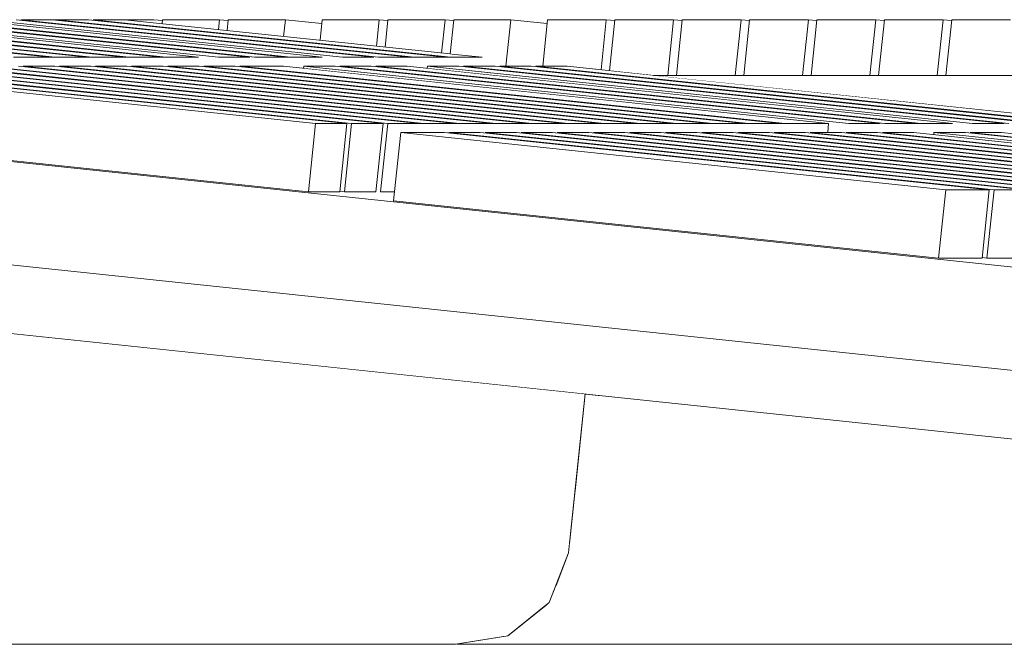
# Model space of a CAD drawing. Header units: millimetres. Extents: x -30280 to 309309, y -17460 to 4378.
# Tile 394 of 656: x 126096 to 126124, y -10686 to -10668. Entities that reach past the tile are written whole.
import ezdxf

# ---------------------------------------------------------------- set-up
doc = ezdxf.new("R2010")
doc.units = ezdxf.units.MM
doc.header["$MEASUREMENT"] = 0
doc.linetypes.add('Wipeout_Contour', pattern=[1000, 0, -1000])
doc.layers.add('P1_PLANTA PRIMERA_3_Nuevo_09_EI_Mobiliari general', color=7, linetype='Continuous')
doc.layers.add('P1_PLANTA PRIMERA_3_Nuevo_09_EI_Mobiliari general_Pluma_Nº__1', color=7, linetype='Continuous', lineweight=5)

msp = doc.modelspace()

# ---------------------------------------------------------------- linework, layer by layer
at = {"layer": 'P1_PLANTA PRIMERA_3_Nuevo_09_EI_Mobiliari general_Pluma_Nº__1', "color": 7, "linetype": 'Continuous', "lineweight": 5}
for p, q in [((126096.679, -10668.635), (126086.256, -10667.538)), ((126086.394, -10667.538), (126096.818, -10668.635)), ((126097.758, -10668.635), (126087.334, -10667.538)), ((126087.472, -10667.538), (126097.896, -10668.635)), ((126098.836, -10668.635), (126088.412, -10667.538)), ((126088.55, -10667.538), (126098.974, -10668.635)), ((126099.914, -10668.635), (126089.49, -10667.538)), ((126089.628, -10667.538), (126100.052, -10668.635)), ((126100.992, -10668.635), (126090.569, -10667.538)), ((126091.157, -10667.538), (126101.58, -10668.635)), ((126102.495, -10668.635), (126092.072, -10667.538)), ((126092.21, -10667.538), (126102.634, -10668.635)), ((126103.548, -10668.635), (126093.124, -10667.538)), ((126093.263, -10667.538), (126103.686, -10668.635)), ((126104.601, -10668.635), (126094.177, -10667.538)), ((126094.766, -10667.538), (126105.189, -10668.635)), ((126106.104, -10668.635), (126095.681, -10667.538)), ((126096.733, -10667.538), (126095.819, -10667.538)), ((126095.819, -10667.538), (126106.242, -10668.635)), ((126096.733, -10667.538), (126096.871, -10667.538)), ((126107.157, -10668.635), (126096.733, -10667.538)), ((126097.786, -10667.538), (126096.871, -10667.538)), ((126096.871, -10667.538), (126107.295, -10668.635)), ((126098.839, -10667.538), (126097.924, -10667.538)), ((126098.839, -10667.538), (126099.694, -10667.538)), ((126099.694, -10667.538), (126099.943, -10667.564)), ((126099.943, -10667.564), (126099.694, -10667.538)), ((126099.934, -10667.653), (126099.946, -10667.538)), ((126099.946, -10667.538), (126101.612, -10667.538)), ((126101.581, -10667.826), (126101.611, -10667.538)), ((126101.612, -10667.538), (126101.86, -10667.564)), ((126101.83, -10667.852), (126101.863, -10667.538)), ((126101.863, -10667.538), (126103.529, -10667.538)), ((126103.477, -10668.026), (126103.529, -10667.538)), ((126103.529, -10667.538), (126104.588, -10667.65)), ((126104.538, -10668.137), (126104.6, -10667.538)), ((126104.6, -10667.538), (126106.266, -10667.538)), ((126106.185, -10668.311), (126106.266, -10667.538)), ((126106.266, -10667.538), (126106.515, -10667.564)), ((126106.434, -10668.337), (126106.517, -10667.538)), ((126106.518, -10667.538), (126108.183, -10667.538)), ((126108.081, -10668.51), (126108.183, -10667.538)), ((126095.601, -10668.635), (126096.679, -10668.635)), ((126095.74, -10668.635), (126096.679, -10668.635)), ((126096.679, -10668.635), (126097.758, -10668.635)), ((126096.818, -10668.635), (126096.818, -10668.635)), ((126096.818, -10668.635), (126097.758, -10668.635)), ((126097.758, -10668.635), (126098.836, -10668.635)), ((126097.896, -10668.635), (126097.896, -10668.635)), ((126097.896, -10668.635), (126098.836, -10668.635)), ((126098.836, -10668.635), (126099.914, -10668.635)), ((126098.974, -10668.635), (126098.974, -10668.635)), ((126098.974, -10668.635), (126099.914, -10668.635)), ((126099.914, -10668.635), (126100.992, -10668.635)), ((126100.052, -10668.635), (126100.052, -10668.635)), ((126100.052, -10668.635), (126100.992, -10668.635)), ((126101.58, -10668.635), (126101.581, -10668.635)), ((126101.581, -10668.635), (126102.495, -10668.635)), ((126101.581, -10668.635), (126102.495, -10668.635)), ((126102.634, -10668.635), (126103.548, -10668.635)), ((126102.634, -10668.635), (126102.634, -10668.635)), ((126102.634, -10668.635), (126103.548, -10668.635)), ((126103.548, -10668.635), (126104.601, -10668.635)), ((126103.686, -10668.635), (126103.686, -10668.635)), ((126103.686, -10668.635), (126104.601, -10668.635)), ((126105.189, -10668.635), (126105.19, -10668.635)), ((126105.19, -10668.635), (126106.104, -10668.635)), ((126105.19, -10668.635), (126106.104, -10668.635)), ((126106.242, -10668.635), (126107.157, -10668.635)), ((126106.242, -10668.635), (126106.242, -10668.635)), ((126106.242, -10668.635), (126107.157, -10668.635)), ((126107.295, -10668.635), (126107.295, -10668.635))]:
    msp.add_line(p, q, dxfattribs=at)

# ---------------------------------------------------------------- wipeouts: each hides what was drawn before it
at = {"color": 254, "linetype": 'Wipeout_Contour', "lineweight": 0, "ltscale": 506238.392157}
msp.add_wipeout([(126108.33, -10668.537), (126109.639, -10668.896), (126110.1, -10667.538), (126108.435, -10667.538)], dxfattribs=at).dxf.layer = 'P1_PLANTA PRIMERA_3_Nuevo_09_EI_Mobiliari general'
at = {"color": 254, "linetype": 'Wipeout_Contour', "lineweight": 0, "ltscale": 759472.466284}
msp.add_wipeout([(126114.263, -10669.161), (126127.633, -10670.569), (126129.063, -10670.83), (126130.116, -10670.83), (126134.514, -10671.293), (126134.737, -10669.161)], dxfattribs=at).dxf.layer = 'P1_PLANTA PRIMERA_3_Nuevo_09_EI_Mobiliari general'
at = {"color": 254, "linetype": 'Wipeout_Contour', "lineweight": 0, "ltscale": 632872.974673}
msp.add_wipeout([(126110.017, -10685.509), (126108.503, -10685.749), (126147.196, -10685.751), (126136.312, -10684.602), (126111.135, -10684.602)], dxfattribs=at).dxf.layer = 'P1_PLANTA PRIMERA_3_Nuevo_09_EI_Mobiliari general'

# ---------------------------------------------------------------- next in the draw order: linework, layer by layer
at = {"layer": 'P1_PLANTA PRIMERA_3_Nuevo_09_EI_Mobiliari general_Pluma_Nº__1', "color": 7, "linetype": 'Continuous', "lineweight": 5}
for p, q in [((126108.21, -10668.635), (126097.786, -10667.538)), ((126097.924, -10667.538), (126108.348, -10668.635)), ((126109.263, -10668.635), (126098.839, -10667.538)), ((126108.183, -10667.538), (126108.432, -10667.564)), ((126108.33, -10668.536), (126108.435, -10667.538)), ((126107.157, -10668.635), (126108.21, -10668.635)), ((126107.295, -10668.635), (126108.21, -10668.635)), ((126108.21, -10668.635), (126109.263, -10668.635)), ((126108.348, -10668.635), (126108.348, -10668.635)), ((126108.348, -10668.635), (126109.263, -10668.635))]:
    msp.add_line(p, q, dxfattribs=at)

# ---------------------------------------------------------------- next in the draw order: wipeouts: each hides what was drawn before it
at = {"color": 254, "linetype": 'Wipeout_Contour', "lineweight": 0, "ltscale": 506296.463967}
msp.add_wipeout([(126122.951, -10667.538), (126122.781, -10669.161), (126124.492, -10669.161), (126124.662, -10667.538)], dxfattribs=at).dxf.layer = 'P1_PLANTA PRIMERA_3_Nuevo_09_EI_Mobiliari general'
at = {"color": 254, "linetype": 'Wipeout_Contour', "lineweight": 0, "ltscale": 506300.742286}
msp.add_wipeout([(126111.135, -10684.602), (126136.312, -10684.602), (126134.87, -10684.045), (126111.408, -10684.045)], dxfattribs=at).dxf.layer = 'P1_PLANTA PRIMERA_3_Nuevo_09_EI_Mobiliari general'

# ---------------------------------------------------------------- next in the draw order: linework, layer by layer
at = {"layer": 'P1_PLANTA PRIMERA_3_Nuevo_09_EI_Mobiliari general_Pluma_Nº__1', "color": 7, "linetype": 'Continuous', "lineweight": 5}
msp.add_line((126122.95, -10667.538), (126124.662, -10667.538), dxfattribs=at)

# ---------------------------------------------------------------- next in the draw order: wipeouts: each hides what was drawn before it
at = {"color": 254, "linetype": 'Wipeout_Contour', "lineweight": 0, "ltscale": 506288.639114}
msp.add_wipeout([(126120.818, -10669.161), (126122.529, -10669.161), (126122.699, -10667.538), (126120.988, -10667.538)], dxfattribs=at).dxf.layer = 'P1_PLANTA PRIMERA_3_Nuevo_09_EI_Mobiliari general'
at = {"color": 254, "linetype": 'Wipeout_Contour', "lineweight": 0, "ltscale": 506298.682358}
msp.add_wipeout([(126111.408, -10684.045), (126134.87, -10684.045), (126133.897, -10682.838), (126111.803, -10682.838)], dxfattribs=at).dxf.layer = 'P1_PLANTA PRIMERA_3_Nuevo_09_EI_Mobiliari general'

# ---------------------------------------------------------------- next in the draw order: linework, layer by layer
at = {"layer": 'P1_PLANTA PRIMERA_3_Nuevo_09_EI_Mobiliari general_Pluma_Nº__1', "color": 7, "linetype": 'Continuous', "lineweight": 5}
for p, q in [((126120.987, -10667.538), (126122.699, -10667.538)), ((126122.699, -10667.538), (126122.948, -10667.564))]:
    msp.add_line(p, q, dxfattribs=at)

# ---------------------------------------------------------------- next in the draw order: wipeouts: each hides what was drawn before it
at = {"color": 254, "linetype": 'Wipeout_Contour', "lineweight": 0, "ltscale": 506280.814262}
msp.add_wipeout([(126118.855, -10669.161), (126120.566, -10669.161), (126120.736, -10667.538), (126119.024, -10667.538)], dxfattribs=at).dxf.layer = 'P1_PLANTA PRIMERA_3_Nuevo_09_EI_Mobiliari general'
at = {"color": 254, "linetype": 'Wipeout_Contour', "lineweight": 0, "ltscale": 506297.543033}
msp.add_wipeout([(126111.964, -10681.304), (126111.803, -10682.838), (126133.897, -10682.838), (126133.656, -10681.304)], dxfattribs=at).dxf.layer = 'P1_PLANTA PRIMERA_3_Nuevo_09_EI_Mobiliari general'

# ---------------------------------------------------------------- next in the draw order: linework, layer by layer
at = {"layer": 'P1_PLANTA PRIMERA_3_Nuevo_09_EI_Mobiliari general_Pluma_Nº__1', "color": 7, "linetype": 'Continuous', "lineweight": 5}
for p, q in [((126119.024, -10667.538), (126120.736, -10667.538)), ((126120.736, -10667.538), (126120.985, -10667.564))]:
    msp.add_line(p, q, dxfattribs=at)

# ---------------------------------------------------------------- next in the draw order: wipeouts: each hides what was drawn before it
at = {"color": 254, "linetype": 'Wipeout_Contour', "lineweight": 0, "ltscale": 506272.98941}
msp.add_wipeout([(126116.891, -10669.161), (126118.603, -10669.161), (126118.773, -10667.538), (126117.061, -10667.538)], dxfattribs=at).dxf.layer = 'P1_PLANTA PRIMERA_3_Nuevo_09_EI_Mobiliari general'
at = {"color": 254, "linetype": 'Wipeout_Contour', "lineweight": 0, "ltscale": 379712.677156}
msp.add_wipeout([(126112.263, -10678.452), (126111.964, -10681.304), (126133.656, -10681.304)], dxfattribs=at).dxf.layer = 'P1_PLANTA PRIMERA_3_Nuevo_09_EI_Mobiliari general'

# ---------------------------------------------------------------- next in the draw order: linework, layer by layer
at = {"layer": 'P1_PLANTA PRIMERA_3_Nuevo_09_EI_Mobiliari general_Pluma_Nº__1', "color": 7, "linetype": 'Continuous', "lineweight": 5}
for p, q in [((126117.061, -10667.538), (126118.772, -10667.538)), ((126118.772, -10667.538), (126119.022, -10667.564))]:
    msp.add_line(p, q, dxfattribs=at)

# ---------------------------------------------------------------- next in the draw order: wipeouts: each hides what was drawn before it
at = {"color": 254, "linetype": 'Wipeout_Contour', "lineweight": 0, "ltscale": 506265.16456}
msp.add_wipeout([(126114.928, -10669.161), (126116.64, -10669.161), (126116.809, -10667.538), (126115.098, -10667.538)], dxfattribs=at).dxf.layer = 'P1_PLANTA PRIMERA_3_Nuevo_09_EI_Mobiliari general'
at = {"color": 254, "linetype": 'Wipeout_Contour', "lineweight": 0, "ltscale": 506211.756678}
msp.add_wipeout([(126091.26, -10676.241), (126090.542, -10683.081), (126111.778, -10683.081), (126112.263, -10678.452)], dxfattribs=at).dxf.layer = 'P1_PLANTA PRIMERA_3_Nuevo_09_EI_Mobiliari general'

# ---------------------------------------------------------------- next in the draw order: linework, layer by layer
at = {"layer": 'P1_PLANTA PRIMERA_3_Nuevo_09_EI_Mobiliari general_Pluma_Nº__1', "color": 7, "linetype": 'Continuous', "lineweight": 5}
for p, q in [((126115.098, -10667.538), (126116.809, -10667.538)), ((126116.809, -10667.538), (126117.058, -10667.564))]:
    msp.add_line(p, q, dxfattribs=at)

# ---------------------------------------------------------------- next in the draw order: wipeouts: each hides what was drawn before it
at = {"color": 254, "linetype": 'Wipeout_Contour', "lineweight": 0, "ltscale": 506257.151411}
msp.add_wipeout([(126112.979, -10669.026), (126114.263, -10669.161), (126114.846, -10667.538), (126113.135, -10667.538)], dxfattribs=at).dxf.layer = 'P1_PLANTA PRIMERA_3_Nuevo_09_EI_Mobiliari general'
at = {"color": 254, "linetype": 'Wipeout_Contour', "lineweight": 0, "ltscale": 506210.64605}
msp.add_wipeout([(126090.542, -10683.081), (126089.986, -10684.531), (126111.222, -10684.531), (126111.778, -10683.081)], dxfattribs=at).dxf.layer = 'P1_PLANTA PRIMERA_3_Nuevo_09_EI_Mobiliari general'

# ---------------------------------------------------------------- next in the draw order: linework, layer by layer
at = {"layer": 'P1_PLANTA PRIMERA_3_Nuevo_09_EI_Mobiliari general_Pluma_Nº__1', "color": 7, "linetype": 'Continuous', "lineweight": 5}
for p, q in [((126113.135, -10667.538), (126114.846, -10667.538)), ((126114.846, -10667.538), (126115.095, -10667.564))]:
    msp.add_line(p, q, dxfattribs=at)

# ---------------------------------------------------------------- next in the draw order: wipeouts: each hides what was drawn before it
at = {"color": 254, "linetype": 'Wipeout_Contour', "lineweight": 0, "ltscale": 506249.523196}
msp.add_wipeout([(126111.03, -10668.896), (126112.73, -10669), (126112.883, -10667.538), (126111.172, -10667.538)], dxfattribs=at).dxf.layer = 'P1_PLANTA PRIMERA_3_Nuevo_09_EI_Mobiliari general'
at = {"color": 254, "linetype": 'Wipeout_Contour', "lineweight": 0, "ltscale": 506207.54712}
msp.add_wipeout([(126089.986, -10684.531), (126088.781, -10685.509), (126110.017, -10685.509), (126111.222, -10684.531)], dxfattribs=at).dxf.layer = 'P1_PLANTA PRIMERA_3_Nuevo_09_EI_Mobiliari general'

# ---------------------------------------------------------------- next in the draw order: linework, layer by layer
at = {"layer": 'P1_PLANTA PRIMERA_3_Nuevo_09_EI_Mobiliari general_Pluma_Nº__1', "color": 7, "linetype": 'Continuous', "lineweight": 5}
msp.add_line((126112.883, -10667.538), (126113.132, -10667.564), dxfattribs=at)

# ---------------------------------------------------------------- next in the draw order: wipeouts: each hides what was drawn before it
at = {"color": 254, "linetype": 'Wipeout_Contour', "lineweight": 0, "ltscale": 506243.973864}
msp.add_wipeout([(126109.958, -10668.896), (126111.03, -10668.896), (126111.16, -10667.65), (126110.1, -10667.538)], dxfattribs=at).dxf.layer = 'P1_PLANTA PRIMERA_3_Nuevo_09_EI_Mobiliari general'
at = {"color": 254, "linetype": 'Wipeout_Contour', "lineweight": 0, "ltscale": 506202.29983}
msp.add_wipeout([(126087.25, -10685.751), (126108.485, -10685.751), (126110.017, -10685.509), (126088.781, -10685.509)], dxfattribs=at).dxf.layer = 'P1_PLANTA PRIMERA_3_Nuevo_09_EI_Mobiliari general'

# ---------------------------------------------------------------- next in the draw order: linework, layer by layer
at = {"layer": 'P1_PLANTA PRIMERA_3_Nuevo_09_EI_Mobiliari general_Pluma_Nº__1', "color": 7, "linetype": 'Continuous', "lineweight": 5}
for p, q in [((126108.435, -10667.538), (126110.1, -10667.538)), ((126110.1, -10667.538), (126111.16, -10667.65)), ((126111.172, -10667.538), (126112.883, -10667.538)), ((126087.25, -10685.752), (126108.486, -10685.752)), ((126147.196, -10685.752), (126108.529, -10685.752))]:
    msp.add_line(p, q, dxfattribs=at)

# ---------------------------------------------------------------- next in the draw order: wipeouts: each hides what was drawn before it
at = {"color": 254, "linetype": 'Wipeout_Contour', "lineweight": 0, "ltscale": 506316.940324}
msp.add_wipeout([(126076.417, -10672.679), (126076.209, -10674.656), (126179.481, -10685.527), (126179.689, -10683.55)], dxfattribs=at).dxf.layer = 'P1_PLANTA PRIMERA_3_Nuevo_09_EI_Mobiliari general'

# ---------------------------------------------------------------- next in the draw order: linework, layer by layer
at = {"layer": 'P1_PLANTA PRIMERA_3_Nuevo_09_EI_Mobiliari general_Pluma_Nº__1', "color": 7, "linetype": 'Continuous', "lineweight": 5}
for p, q in [((126111.222, -10684.531), (126110.017, -10685.508)), ((126110.017, -10685.508), (126108.486, -10685.752))]:
    msp.add_line(p, q, dxfattribs=at)

# ---------------------------------------------------------------- next in the draw order: wipeouts: each hides what was drawn before it
at = {"color": 254, "linetype": 'Wipeout_Contour', "lineweight": 0, "ltscale": 506316.700996}
msp.add_wipeout([(126076.307, -10672.667), (126179.579, -10683.538), (126179.892, -10680.555), (126076.62, -10669.684)], dxfattribs=at).dxf.layer = 'P1_PLANTA PRIMERA_3_Nuevo_09_EI_Mobiliari general'

# ---------------------------------------------------------------- next in the draw order: linework, layer by layer
at = {"layer": 'P1_PLANTA PRIMERA_3_Nuevo_09_EI_Mobiliari general_Pluma_Nº__1', "color": 7, "linetype": 'Continuous', "lineweight": 5}
msp.add_line((126111.778, -10683.082), (126111.222, -10684.531), dxfattribs=at)

# ---------------------------------------------------------------- next in the draw order: wipeouts: each hides what was drawn before it
at = {"color": 254, "linetype": 'Wipeout_Contour', "lineweight": 0, "ltscale": 4684362.184329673}
msp.add_wipeout([(126071.932, -10669.161), (126074.175, -10669.422), (126076.62, -10669.684), (126179.892, -10680.555), (126182.412, -10680.816), (126184.33, -10681.007), (126208.36, -10681.077), (126206.117, -10680.816), (126203.672, -10680.555), (126202.481, -10680.555), (126201.428, -10680.555), (126199.322, -10680.555), (126197.819, -10680.555), (126196.766, -10680.555), (126195.713, -10680.555), (126193.686, -10680.555), (126192.384, -10680.555), (126190.807, -10680.555), (126184.49, -10680.555), (126182.913, -10680.555), (126181.746, -10680.555), (126180.169, -10680.555), (126161.792, -10678.62), (126160.472, -10678.359), (126159.309, -10678.359), (126143.421, -10676.687), (126140.939, -10676.425), (126125.051, -10674.753), (126123.976, -10674.491), (126122.568, -10674.491), (126106.68, -10672.819), (126105.251, -10672.558), (126104.198, -10672.558), (126088.31, -10670.885), (126086.906, -10670.624), (126085.827, -10670.624), (126075.404, -10669.527)], dxfattribs=at).dxf.layer = 'P1_PLANTA PRIMERA_3_Nuevo_09_EI_Mobiliari general'

# ---------------------------------------------------------------- next in the draw order: linework, layer by layer
at = {"layer": 'P1_PLANTA PRIMERA_3_Nuevo_09_EI_Mobiliari general_Pluma_Nº__1', "color": 7, "linetype": 'Continuous', "lineweight": 5}
for p, q in [((126123.56, -10670.569), (126124.475, -10670.569)), ((126123.56, -10670.569), (126123.56, -10670.569)), ((126123.56, -10670.569), (126124.475, -10670.569)), ((126140.289, -10672.502), (126124.401, -10670.83)), ((126105.114, -10672.543), (126105.251, -10672.558)), ((126105.251, -10672.558), (126106.165, -10672.558)), ((126076.209, -10674.656), (126179.481, -10685.527)), ((126112.264, -10678.451), (126111.778, -10683.082))]:
    msp.add_line(p, q, dxfattribs=at)

# ---------------------------------------------------------------- next in the draw order: wipeouts: each hides what was drawn before it
at = {"color": 254, "linetype": 'Wipeout_Contour', "lineweight": 0, "ltscale": 506188.202224}
msp.add_wipeout([(126088.31, -10670.885), (126104.198, -10672.558), (126104.407, -10670.569), (126088.519, -10668.896)], dxfattribs=at).dxf.layer = 'P1_PLANTA PRIMERA_3_Nuevo_09_EI_Mobiliari general'
at = {"color": 254, "linetype": 'Wipeout_Contour', "lineweight": 0, "ltscale": 506264.683986}
msp.add_wipeout([(126122.777, -10672.502), (126124.046, -10672.502), (126108.158, -10670.83), (126106.889, -10670.83)], dxfattribs=at).dxf.layer = 'P1_PLANTA PRIMERA_3_Nuevo_09_EI_Mobiliari general'

# ---------------------------------------------------------------- next in the draw order: linework, layer by layer
at = {"layer": 'P1_PLANTA PRIMERA_3_Nuevo_09_EI_Mobiliari general_Pluma_Nº__1', "color": 7, "linetype": 'Continuous', "lineweight": 5}
for p, q in [((126096.804, -10668.896), (126095.889, -10668.896)), ((126097.856, -10668.896), (126096.941, -10668.896)), ((126098.909, -10668.896), (126097.994, -10668.896)), ((126099.962, -10668.896), (126099.047, -10668.896)), ((126101.015, -10668.896), (126100.1, -10668.896)), ((126124.401, -10670.83), (126123.487, -10670.83)), ((126088.31, -10670.885), (126104.198, -10672.558)), ((126104.198, -10672.558), (126105.113, -10672.558))]:
    msp.add_line(p, q, dxfattribs=at)

# ---------------------------------------------------------------- next in the draw order: wipeouts: each hides what was drawn before it
at = {"color": 254, "linetype": 'Wipeout_Contour', "lineweight": 0, "ltscale": 506245.364559}
msp.add_wipeout([(126118.094, -10670.569), (126119.363, -10670.569), (126103.475, -10668.896), (126102.206, -10668.896)], dxfattribs=at).dxf.layer = 'P1_PLANTA PRIMERA_3_Nuevo_09_EI_Mobiliari general'
at = {"color": 254, "linetype": 'Wipeout_Contour', "lineweight": 0, "ltscale": 506296.548333}
msp.add_wipeout([(126122.568, -10674.491), (126123.837, -10674.491), (126124.046, -10672.502), (126122.777, -10672.502)], dxfattribs=at).dxf.layer = 'P1_PLANTA PRIMERA_3_Nuevo_09_EI_Mobiliari general'

# ---------------------------------------------------------------- next in the draw order: linework, layer by layer
at = {"layer": 'P1_PLANTA PRIMERA_3_Nuevo_09_EI_Mobiliari general_Pluma_Nº__1', "color": 7, "linetype": 'Continuous', "lineweight": 5}
for p, q in [((126102.067, -10668.896), (126101.153, -10668.896)), ((126103.474, -10668.896), (126102.205, -10668.896)), ((126139.236, -10672.502), (126123.348, -10670.83)), ((126123.487, -10670.83), (126139.374, -10672.502)), ((126123.837, -10674.491), (126124.046, -10672.502)), ((126123.975, -10674.491), (126124.184, -10672.502)), ((126124.184, -10672.502), (126125.099, -10672.502)), ((126123.839, -10674.477), (126123.976, -10674.491)), ((126123.976, -10674.491), (126124.89, -10674.491))]:
    msp.add_line(p, q, dxfattribs=at)

# ---------------------------------------------------------------- next in the draw order: wipeouts: each hides what was drawn before it
at = {"color": 254, "linetype": 'Wipeout_Contour', "lineweight": 0, "ltscale": 379690.352207}
msp.add_wipeout([(126107.666, -10668.957), (126122.971, -10670.569), (126107.672, -10668.896)], dxfattribs=at).dxf.layer = 'P1_PLANTA PRIMERA_3_Nuevo_09_EI_Mobiliari general'
at = {"color": 254, "linetype": 'Wipeout_Contour', "lineweight": 0, "ltscale": 506262.074765}
msp.add_wipeout([(126106.68, -10672.819), (126122.568, -10674.491), (126122.777, -10672.502), (126106.889, -10670.83)], dxfattribs=at).dxf.layer = 'P1_PLANTA PRIMERA_3_Nuevo_09_EI_Mobiliari general'

# ---------------------------------------------------------------- next in the draw order: linework, layer by layer
at = {"layer": 'P1_PLANTA PRIMERA_3_Nuevo_09_EI_Mobiliari general_Pluma_Nº__1', "color": 7, "linetype": 'Continuous', "lineweight": 5}
for p, q in [((126120.566, -10669.161), (126120.736, -10667.538)), ((126120.818, -10669.161), (126120.987, -10667.538)), ((126122.529, -10669.161), (126122.699, -10667.538)), ((126122.781, -10669.161), (126122.95, -10667.538)), ((126119.951, -10670.569), (126120.866, -10670.569)), ((126119.951, -10670.569), (126119.951, -10670.569)), ((126119.951, -10670.569), (126120.866, -10670.569)), ((126121.004, -10670.569), (126121.919, -10670.569)), ((126121.004, -10670.569), (126121.004, -10670.569)), ((126121.004, -10670.569), (126121.919, -10670.569)), ((126121.919, -10670.569), (126122.971, -10670.569)), ((126122.057, -10670.569), (126122.057, -10670.569)), ((126122.057, -10670.569), (126122.971, -10670.569)), ((126106.681, -10672.819), (126106.889, -10670.83)), ((126108.158, -10670.83), (126106.889, -10670.83)), ((126106.889, -10670.83), (126122.777, -10672.502)), ((126124.046, -10672.502), (126108.158, -10670.83)), ((126109.211, -10670.83), (126108.296, -10670.83)), ((126108.296, -10670.83), (126124.184, -10672.502)), ((126125.099, -10672.502), (126109.211, -10670.83)), ((126110.264, -10670.83), (126109.349, -10670.83)), ((126109.349, -10670.83), (126125.237, -10672.502)), ((126126.152, -10672.502), (126110.264, -10670.83)), ((126111.316, -10670.83), (126110.402, -10670.83)), ((126110.402, -10670.83), (126126.29, -10672.502)), ((126127.205, -10672.502), (126111.316, -10670.83)), ((126112.37, -10670.83), (126111.455, -10670.83)), ((126111.455, -10670.83), (126127.343, -10672.502)), ((126128.257, -10672.502), (126112.37, -10670.83)), ((126113.422, -10670.83), (126112.508, -10670.83)), ((126112.508, -10670.83), (126128.395, -10672.502)), ((126129.31, -10672.502), (126113.422, -10670.83)), ((126114.475, -10670.83), (126113.561, -10670.83)), ((126113.561, -10670.83), (126129.449, -10672.502)), ((126130.363, -10672.502), (126114.475, -10670.83)), ((126115.528, -10670.83), (126114.613, -10670.83)), ((126114.613, -10670.83), (126130.502, -10672.502)), ((126131.416, -10672.502), (126115.528, -10670.83)), ((126116.581, -10670.83), (126115.666, -10670.83)), ((126115.666, -10670.83), (126131.554, -10672.502)), ((126132.469, -10672.502), (126116.581, -10670.83)), ((126117.634, -10670.83), (126116.719, -10670.83)), ((126116.719, -10670.83), (126132.607, -10672.502)), ((126133.522, -10672.502), (126117.634, -10670.83)), ((126118.686, -10670.83), (126117.772, -10670.83)), ((126117.772, -10670.83), (126133.66, -10672.502)), ((126134.575, -10672.502), (126118.686, -10670.83)), ((126119.74, -10670.83), (126118.825, -10670.83)), ((126118.825, -10670.83), (126134.713, -10672.502)), ((126135.627, -10672.502), (126119.74, -10670.83)), ((126120.792, -10670.83), (126119.878, -10670.83)), ((126119.878, -10670.83), (126135.765, -10672.502)), ((126136.68, -10672.502), (126120.792, -10670.83)), ((126121.845, -10670.83), (126120.93, -10670.83)), ((126120.93, -10670.83), (126136.819, -10672.502)), ((126156.104, -10674.436), (126121.845, -10670.83)), ((126122.427, -10670.891), (126122.434, -10670.83)), ((126123.348, -10670.83), (126122.434, -10670.83)), ((126122.434, -10670.83), (126138.322, -10672.502)), ((126106.304, -10672.558), (126106.708, -10672.558)), ((126106.708, -10672.558), (126106.304, -10672.558)), ((126122.568, -10674.491), (126122.777, -10672.502)), ((126122.777, -10672.502), (126124.046, -10672.502)), ((126076.308, -10672.667), (126179.579, -10683.538)), ((126106.681, -10672.819), (126122.568, -10674.491)), ((126122.568, -10674.491), (126123.837, -10674.491))]:
    msp.add_line(p, q, dxfattribs=at)

# ---------------------------------------------------------------- next in the draw order: wipeouts: each hides what was drawn before it
at = {"color": 254, "linetype": 'Wipeout_Contour', "lineweight": 0, "ltscale": 379679.564171}
msp.add_wipeout([(126104.057, -10668.957), (126119.363, -10670.569), (126104.063, -10668.896)], dxfattribs=at).dxf.layer = 'P1_PLANTA PRIMERA_3_Nuevo_09_EI_Mobiliari general'

# ---------------------------------------------------------------- next in the draw order: linework, layer by layer
at = {"layer": 'P1_PLANTA PRIMERA_3_Nuevo_09_EI_Mobiliari general_Pluma_Nº__1', "color": 7, "linetype": 'Continuous', "lineweight": 5}
for p, q in [((126109.958, -10668.896), (126110.1, -10667.538)), ((126111.029, -10668.896), (126111.172, -10667.538)), ((126112.73, -10669), (126112.883, -10667.538)), ((126112.979, -10669.026), (126113.135, -10667.538)), ((126114.676, -10669.161), (126114.846, -10667.538)), ((126114.928, -10669.161), (126115.098, -10667.538)), ((126116.64, -10669.161), (126116.809, -10667.538)), ((126116.891, -10669.161), (126117.061, -10667.538)), ((126118.603, -10669.161), (126118.772, -10667.538)), ((126118.855, -10669.161), (126119.024, -10667.538)), ((126088.519, -10668.896), (126104.407, -10670.569)), ((126105.321, -10670.569), (126089.434, -10668.896)), ((126089.572, -10668.896), (126105.459, -10670.569)), ((126106.374, -10670.569), (126090.486, -10668.896)), ((126090.624, -10668.896), (126106.513, -10670.569)), ((126107.427, -10670.569), (126091.539, -10668.896)), ((126091.677, -10668.896), (126107.565, -10670.569)), ((126108.48, -10670.569), (126092.592, -10668.896)), ((126092.73, -10668.896), (126108.618, -10670.569)), ((126109.533, -10670.569), (126093.645, -10668.896)), ((126093.783, -10668.896), (126109.671, -10670.569)), ((126110.586, -10670.569), (126094.697, -10668.896)), ((126094.836, -10668.896), (126110.724, -10670.569)), ((126111.638, -10670.569), (126095.75, -10668.896)), ((126095.889, -10668.896), (126111.777, -10670.569)), ((126112.691, -10670.569), (126096.804, -10668.896)), ((126096.941, -10668.896), (126112.829, -10670.569)), ((126113.744, -10670.569), (126097.856, -10668.896)), ((126097.994, -10668.896), (126113.883, -10670.569)), ((126114.797, -10670.569), (126098.909, -10668.896)), ((126099.047, -10668.896), (126114.935, -10670.569)), ((126115.85, -10670.569), (126099.962, -10668.896)), ((126100.1, -10668.896), (126115.988, -10670.569)), ((126116.903, -10670.569), (126101.015, -10668.896)), ((126101.153, -10668.896), (126117.041, -10670.569)), ((126117.955, -10670.569), (126102.067, -10668.896)), ((126102.205, -10668.896), (126118.094, -10670.569)), ((126119.363, -10670.569), (126103.474, -10668.896)), ((126104.057, -10668.957), (126104.063, -10668.896)), ((126104.978, -10668.896), (126104.063, -10668.896)), ((126104.063, -10668.896), (126119.951, -10670.569)), ((126120.866, -10670.569), (126104.978, -10668.896)), ((126106.031, -10668.896), (126105.116, -10668.896)), ((126105.116, -10668.896), (126121.004, -10670.569)), ((126121.919, -10670.569), (126106.031, -10668.896)), ((126107.083, -10668.896), (126106.169, -10668.896)), ((126106.169, -10668.896), (126122.057, -10670.569)), ((126122.971, -10670.569), (126107.083, -10668.896)), ((126107.666, -10668.957), (126107.672, -10668.896)), ((126108.586, -10668.896), (126107.672, -10668.896)), ((126107.672, -10668.896), (126123.56, -10670.569)), ((126124.475, -10670.569), (126108.586, -10668.896)), ((126109.64, -10668.896), (126108.725, -10668.896)), ((126108.725, -10668.896), (126124.613, -10670.569)), ((126125.527, -10670.569), (126109.64, -10668.896)), ((126110.692, -10668.896), (126109.778, -10668.896)), ((126109.778, -10668.896), (126125.666, -10670.569)), ((126126.58, -10670.569), (126110.692, -10668.896)), ((126111.745, -10668.896), (126110.831, -10668.896)), ((126110.831, -10668.896), (126126.719, -10670.569)), ((126127.633, -10670.569), (126111.745, -10668.896)), ((126114.263, -10669.161), (126134.737, -10669.161)), ((126076.621, -10669.684), (126179.892, -10680.555)), ((126104.198, -10672.558), (126104.407, -10670.569)), ((126104.407, -10670.569), (126105.321, -10670.569)), ((126105.112, -10672.558), (126105.321, -10670.569)), ((126105.251, -10672.558), (126105.459, -10670.569)), ((126105.46, -10670.569), (126106.374, -10670.569)), ((126106.166, -10672.558), (126106.374, -10670.569)), ((126106.304, -10672.558), (126106.513, -10670.569)), ((126106.512, -10670.569), (126107.427, -10670.569)), ((126106.513, -10670.569), (126107.427, -10670.569)), ((126107.427, -10670.569), (126108.48, -10670.569)), ((126107.565, -10670.569), (126107.565, -10670.569)), ((126107.565, -10670.569), (126108.48, -10670.569)), ((126108.48, -10670.569), (126109.533, -10670.569)), ((126108.618, -10670.569), (126108.618, -10670.569)), ((126108.618, -10670.569), (126109.533, -10670.569)), ((126109.533, -10670.569), (126110.586, -10670.569)), ((126109.671, -10670.569), (126109.671, -10670.569)), ((126109.671, -10670.569), (126110.586, -10670.569)), ((126110.586, -10670.569), (126111.638, -10670.569)), ((126110.724, -10670.569), (126110.724, -10670.569)), ((126110.724, -10670.569), (126111.638, -10670.569)), ((126111.638, -10670.569), (126112.691, -10670.569)), ((126111.777, -10670.569), (126111.777, -10670.569)), ((126111.777, -10670.569), (126112.691, -10670.569)), ((126112.691, -10670.569), (126113.744, -10670.569)), ((126112.829, -10670.569), (126112.829, -10670.569)), ((126112.829, -10670.569), (126113.744, -10670.569)), ((126113.744, -10670.569), (126114.797, -10670.569)), ((126113.883, -10670.569), (126113.882, -10670.569)), ((126113.882, -10670.569), (126114.797, -10670.569)), ((126114.797, -10670.569), (126115.85, -10670.569)), ((126114.935, -10670.569), (126114.935, -10670.569)), ((126114.935, -10670.569), (126115.85, -10670.569)), ((126115.85, -10670.569), (126116.903, -10670.569)), ((126115.988, -10670.569), (126115.988, -10670.569)), ((126115.988, -10670.569), (126116.903, -10670.569)), ((126116.903, -10670.569), (126117.955, -10670.569)), ((126117.041, -10670.569), (126117.041, -10670.569)), ((126117.041, -10670.569), (126117.955, -10670.569)), ((126117.955, -10670.569), (126119.363, -10670.569)), ((126118.094, -10670.569), (126118.094, -10670.569)), ((126119.335, -10670.83), (126119.363, -10670.569))]:
    msp.add_line(p, q, dxfattribs=at)

doc.saveas('drawing.dxf')
